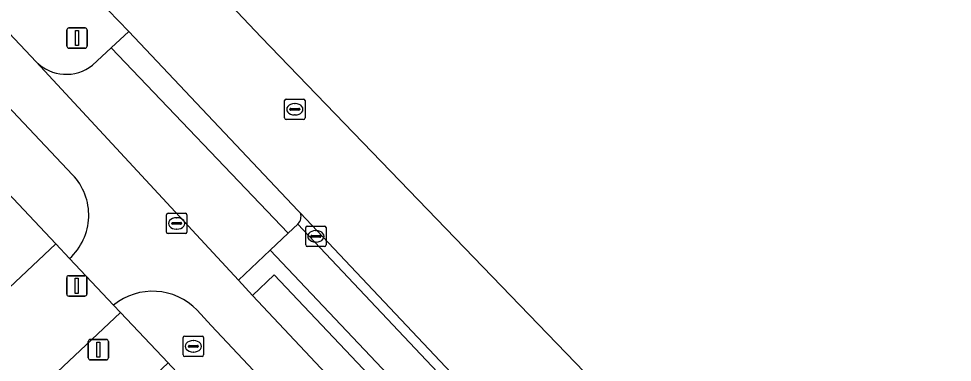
# Model space of a CAD drawing. Extents: x 162542 to 163147, y 380779 to 381521.
# Drawn here: x 162955.24 to 163001.13, y 381402.23 to 381419.12 of the extents above; entities that cross this region are included whole.
import ezdxf

# ---------------------------------------------------------------- set-up
doc = ezdxf.new("R2010")
doc.units = 0
for name, color, linetype in [('IMGEO_Afsluitpaal', 7, 'Continuous'), ('IMGEO_Berm_groen', 7, 'Continuous'), ('IMGEO_Berm_open', 7, 'Continuous'), ('IMGEO_Brandkraan', 7, 'Continuous'), ('IMGEO_Fietspad_gesloten', 7, 'Continuous'), ('IMGEO_Groenvoorziening', 7, 'Continuous'), ('IMGEO_Kolk', 7, 'Continuous'), ('IMGEO_Lichtmast', 7, 'Continuous'), ('IMGEO_Parkeervlak_open', 7, 'Continuous'), ('IMGEO_Rijbaan_lokaal_gesloten', 7, 'Continuous'), ('IMGEO_Rijbaan_lokaal_open', 7, 'Continuous'), ('IMGEO_Rioolput', 7, 'Continuous'), ('IMGEO_Voetpad_gesloten', 7, 'Continuous'), ('IMGEO_Voetpad_open', 7, 'Continuous')]:
    doc.layers.add(name, color=color, linetype=linetype)

msp = doc.modelspace()

# ---------------------------------------------------------------- linework, layer by layer
at = {"layer": 'IMGEO_Afsluitpaal'}
for p, q in [((162957.596, 381405.586), (162957.596, 381406.386)), ((162957.596, 381406.386), (162957.596, 381405.586)), ((162957.696, 381406.486), (162958.486, 381406.486)), ((162958.486, 381406.486), (162957.696, 381406.486)), ((162958.586, 381406.386), (162958.586, 381405.586)), ((162958.586, 381405.586), (162958.586, 381406.386)), ((162958.486, 381405.486), (162957.696, 381405.486)), ((162957.696, 381405.486), (162958.486, 381405.486))]:
    msp.add_line(p, q, dxfattribs=at)
msp.add_lwpolyline([(162958.016, 381406.361), (162958.166, 381406.361), (162958.166, 381405.611), (162958.016, 381405.611), (162958.016, 381406.361)], dxfattribs=at)
for centre, start, end in [((162957.696, 381406.386), 90, 180), ((162957.696, 381406.386), 90, 180), ((162958.486, 381406.386), 0, 90), ((162958.486, 381406.386), 360, 90), ((162957.696, 381405.586), 180, 270), ((162957.696, 381405.586), 180, 270), ((162958.486, 381405.586), 270, 0), ((162958.486, 381405.586), 270, 0)]:
    msp.add_arc(centre, 0.1, start, end, dxfattribs=at)
at = {"layer": 'IMGEO_Berm_groen'}
for points in [[(162954.029, 381422.008), (162952.639, 381420.664), (162956.091, 381417.005)], [(162958.865, 381416.839), (162959.784, 381417.691), (162960.647, 381418.489), (162959.133, 381420.073)]]:
    msp.add_lwpolyline(points, dxfattribs=at)
msp.add_lwpolyline([(162966.735, 381405.518), (162971.389, 381400.57), (162972.467, 381401.596), (162967.802, 381406.534)], close=True, dxfattribs=at)
msp.add_arc((162957.57, 381418.457), 2.072, 224.4739, 308.677, dxfattribs=at)
at = {"layer": 'IMGEO_Berm_open'}
msp.add_lwpolyline([(162981.223, 381393.359), (162967.597, 381407.742), (162966.037, 381406.271), (162966.735, 381405.518), (162967.802, 381406.534), (162972.467, 381401.596), (162971.389, 381400.57), (162972.014, 381399.906), (162973.089, 381400.959), (162980.715, 381392.888), (162979.592, 381391.847), (162980.205, 381391.194), (162981.335, 381392.213), (162984.324, 381389.027), (162988.083, 381385.134), (162990.12, 381386.604), (162987.769, 381386.727)], dxfattribs=at)
at = {"layer": 'IMGEO_Brandkraan'}
for p, q in [((162963.397, 381403.515), (162964.249, 381403.515)), ((162963.322, 381402.589), (162963.322, 381403.441)), ((162963.581, 381403.009), (162963.581, 381403.021)), ((162963.624, 381403.058), (162964.022, 381403.058)), ((162963.81, 381403.295), (162963.835, 381403.295)), ((162964.065, 381403.021), (162964.065, 381403.009)), ((162964.323, 381403.441), (162964.323, 381402.589)), ((162964.019, 381402.972), (162963.621, 381402.972)), ((162963.833, 381402.735), (162963.808, 381402.735)), ((162964.249, 381402.515), (162963.397, 381402.515))]:
    msp.add_line(p, q, dxfattribs=at)
for points in [[(162963.397, 381403.515), (162964.249, 381403.515)], [(162963.322, 381402.589), (162963.322, 381403.441)], [(162964.323, 381403.441), (162964.323, 381402.589)], [(162964.249, 381402.515), (162963.397, 381402.515)]]:
    msp.add_lwpolyline(points, dxfattribs=at)
for centre, radius, start, end in [((162963.399, 381403.439), 0.0765, 91.552, 178.448), ((162963.399, 381403.439), 0.0765, 91.552, 178.448), ((162964.247, 381403.439), 0.0765, 1.552, 88.448), ((162964.247, 381403.439), 0.0765, 1.552, 88.448), ((162963.621, 381403.018), 0.0403, 85.8775, 175.7526), ((162963.618, 381403.008), 0.0366, 178.938, 274.7102), ((162964.022, 381403.015), 0.043, 264.8664, 352.4533), ((162964.026, 381403.02), 0.0386, 1.7309, 96.639), ((162963.399, 381402.591), 0.0765, 181.552, 268.448), ((162963.399, 381402.591), 0.0765, 181.552, 268.448), ((162964.247, 381402.591), 0.0765, 271.552, 358.448), ((162964.247, 381402.591), 0.0765, 271.552, 358.448)]:
    msp.add_arc(centre, radius, start, end, dxfattribs=at)
for centre, major_axis, ratio, start_param, end_param in [((162963.809, 381403.015), (-0.387, 0.002), 0.722429, 4.712389, 7.853982), ((162963.834, 381403.015), (-0.39, 0.002), 0.717154, 1.570796, 4.712389)]:
    msp.add_ellipse(centre, major_axis=major_axis, ratio=ratio, start_param=start_param, end_param=end_param, dxfattribs=at)
at = {"layer": 'IMGEO_Fietspad_gesloten'}
for points in [[(162880.222, 381493.944), (162880.899, 381493.236), (162910.11, 381462.135), (162957.886, 381411.451)], [(163001.343, 381368.717), (162986.938, 381384.034), (162980.205, 381391.194), (162979.592, 381391.847), (162972.014, 381399.906), (162971.389, 381400.57), (162966.735, 381405.518), (162966.037, 381406.271), (162956.091, 381417.005), (162952.639, 381420.664), (162952.016, 381421.325), (162944.429, 381429.366), (162943.811, 381430.021), (162937.221, 381437.006), (162936.606, 381437.658), (162929.498, 381445.191), (162928.874, 381445.853)], [(162957.739, 381407.337), (162959.9, 381405.039)], [(162964.015, 381404.795), (162964.692, 381404.043), (162999.586, 381366.961), (163029.021, 381335.741), (163031.061, 381333.507), (163031.58, 381332.883)]]:
    msp.add_lwpolyline(points, dxfattribs=at)
for centre, radius, start, end in [((162955.799, 381409.466), 2.881, 312.3461, 43.561), ((162961.824, 381402.669), 3.053, 44.1354, 129.0778)]:
    msp.add_arc(centre, radius, start, end, dxfattribs=at)
at = {"layer": 'IMGEO_Groenvoorziening'}
for points in [[(162957.068, 381408.051), (162954.701, 381410.568), (162938.408, 381395.228), (162940.774, 381392.711)], [(162962.582, 381402.201), (162960.24, 381404.678), (162943.864, 381389.281), (162946.196, 381386.74)]]:
    msp.add_lwpolyline(points, close=True, dxfattribs=at)
at = {"layer": 'IMGEO_Kolk'}
for p, q in [((162969.344, 381407.996), (162969.344, 381408.848)), ((162969.419, 381408.922), (162970.271, 381408.922)), ((162969.832, 381408.702), (162969.857, 381408.702)), ((162970.345, 381408.848), (162970.345, 381407.996)), ((162969.603, 381408.416), (162969.603, 381408.428)), ((162970.041, 381408.379), (162969.643, 381408.379)), ((162969.646, 381408.465), (162970.044, 381408.465)), ((162969.855, 381408.142), (162969.83, 381408.142)), ((162970.087, 381408.428), (162970.087, 381408.416)), ((162970.271, 381407.922), (162969.419, 381407.922))]:
    msp.add_line(p, q, dxfattribs=at)
for points in [[(162969.344, 381407.996), (162969.344, 381408.848)], [(162969.419, 381408.922), (162970.271, 381408.922)], [(162970.345, 381408.848), (162970.345, 381407.996)], [(162970.271, 381407.922), (162969.419, 381407.922)]]:
    msp.add_lwpolyline(points, dxfattribs=at)
for centre, radius, start, end in [((162969.421, 381408.846), 0.0765, 91.552, 178.448), ((162969.421, 381408.846), 0.0765, 91.552, 178.448), ((162970.269, 381408.846), 0.0765, 1.552, 88.448), ((162970.269, 381408.846), 0.0765, 1.552, 88.448), ((162969.643, 381408.425), 0.0403, 85.8775, 175.7526), ((162969.64, 381408.415), 0.0366, 178.938, 274.7102), ((162970.044, 381408.422), 0.043, 264.8664, 352.4533), ((162970.048, 381408.427), 0.0386, 1.7309, 96.639), ((162969.421, 381407.998), 0.0765, 181.552, 268.448), ((162969.421, 381407.998), 0.0765, 181.552, 268.448), ((162970.269, 381407.998), 0.0765, 271.552, 358.448), ((162970.269, 381407.998), 0.0765, 271.552, 358.448)]:
    msp.add_arc(centre, radius, start, end, dxfattribs=at)
for centre, major_axis, ratio, start_param, end_param in [((162969.831, 381408.422), (-0.387, 0.002), 0.722429, 4.712389, 7.853982), ((162969.856, 381408.422), (-0.39, 0.002), 0.717154, 1.570796, 4.712389)]:
    msp.add_ellipse(centre, major_axis=major_axis, ratio=ratio, start_param=start_param, end_param=end_param, dxfattribs=at)
at = {"layer": 'IMGEO_Lichtmast'}
for p, q in [((162957.707, 381418.67), (162958.497, 381418.67)), ((162958.497, 381418.67), (162957.707, 381418.67)), ((162957.607, 381417.77), (162957.607, 381418.57)), ((162957.607, 381418.57), (162957.607, 381417.77)), ((162958.597, 381418.57), (162958.597, 381417.77)), ((162958.597, 381417.77), (162958.597, 381418.57)), ((162958.497, 381417.67), (162957.707, 381417.67)), ((162957.707, 381417.67), (162958.497, 381417.67)), ((162958.656, 381402.451), (162958.656, 381403.251)), ((162958.656, 381403.251), (162958.656, 381402.451)), ((162958.756, 381403.351), (162959.546, 381403.351)), ((162959.546, 381403.351), (162958.756, 381403.351)), ((162959.646, 381403.251), (162959.646, 381402.451)), ((162959.646, 381402.451), (162959.646, 381403.251)), ((162959.546, 381402.351), (162958.756, 381402.351)), ((162958.756, 381402.351), (162959.546, 381402.351))]:
    msp.add_line(p, q, dxfattribs=at)
for points in [[(162958.027, 381418.545), (162958.177, 381418.545), (162958.177, 381417.795), (162958.027, 381417.795), (162958.027, 381418.545)], [(162959.076, 381403.226), (162959.226, 381403.226), (162959.226, 381402.476), (162959.076, 381402.476), (162959.076, 381403.226)]]:
    msp.add_lwpolyline(points, dxfattribs=at)
for centre, start, end in [((162957.707, 381418.57), 90, 180), ((162957.707, 381418.57), 90, 180), ((162958.497, 381418.57), 0, 90), ((162958.497, 381418.57), 360, 90), ((162957.707, 381417.77), 180, 270), ((162957.707, 381417.77), 180, 270), ((162958.497, 381417.77), 270, 0), ((162958.497, 381417.77), 270, 0), ((162958.756, 381403.251), 90, 180), ((162958.756, 381403.251), 90, 180), ((162959.546, 381403.251), 0, 90), ((162959.546, 381403.251), 360, 90), ((162958.756, 381402.451), 180, 270), ((162958.756, 381402.451), 180, 270), ((162959.546, 381402.451), 270, 0), ((162959.546, 381402.451), 270, 0)]:
    msp.add_arc(centre, 0.1, start, end, dxfattribs=at)
at = {"layer": 'IMGEO_Parkeervlak_open'}
for points in [[(162991.047, 381386.293), (162969.089, 381409.559)], [(162968.953, 381409.023), (162968.485, 381408.58), (162967.597, 381407.742), (162981.223, 381393.359), (162987.332, 381386.91)], [(162968.964, 381409.033), (162968.953, 381409.023), (162990.12, 381386.604), (162990.394, 381386.59)], [(162987.769, 381386.727), (162990.12, 381386.604), (162968.953, 381409.023)]]:
    msp.add_lwpolyline(points, dxfattribs=at)
msp.add_arc((162968.609, 381409.395), 0.507, 314.3975, 18.8666, dxfattribs=at)
at = {"layer": 'IMGEO_Rijbaan_lokaal_gesloten'}
for points in [[(163141.564, 381223.918), (163141.714, 381223.722), (163141.716, 381223.732), (163143.693, 381232.736), (163074.793, 381306.702), (162967.157, 381418.214), (162963.914, 381421.653), (162887.11, 381503.092)], [(162894.784, 381488.107), (162915.056, 381466.638), (162958.147, 381421.118), (162959.133, 381420.073), (162960.647, 381418.489), (162968.965, 381409.691), (162969.089, 381409.559), (162991.047, 381386.293), (163004.055, 381372.57), (163015.298, 381360.715)]]:
    msp.add_lwpolyline(points, dxfattribs=at)
at = {"layer": 'IMGEO_Rijbaan_lokaal_open'}
msp.add_lwpolyline([(162943.819, 381389.239), (162943.864, 381389.281), (162960.24, 381404.678), (162959.9, 381405.039), (162957.739, 381407.337), (162957.068, 381408.051), (162940.774, 381392.711), (162940.694, 381392.636), (162939.806, 381392.787), (162925.674, 381379.501), (162925.9, 381379.284), (162924.124, 381377.568)], dxfattribs=at)
at = {"layer": 'IMGEO_Rioolput'}
for p, q in [((162968.31, 381414.241), (162968.31, 381415.093)), ((162968.385, 381415.167), (162969.237, 381415.167)), ((162968.798, 381414.947), (162968.823, 381414.947)), ((162969.311, 381415.093), (162969.311, 381414.241)), ((162968.569, 381414.661), (162968.569, 381414.673)), ((162969.007, 381414.624), (162968.609, 381414.624)), ((162968.612, 381414.71), (162969.01, 381414.71)), ((162969.053, 381414.673), (162969.053, 381414.661)), ((162969.237, 381414.167), (162968.385, 381414.167)), ((162968.821, 381414.387), (162968.796, 381414.387)), ((162962.502, 381408.629), (162962.502, 381409.481)), ((162962.577, 381409.555), (162963.429, 381409.555)), ((162963.503, 381409.481), (162963.503, 381408.629)), ((162962.761, 381409.049), (162962.761, 381409.061)), ((162963.199, 381409.012), (162962.801, 381409.012)), ((162962.804, 381409.098), (162963.202, 381409.098)), ((162962.99, 381409.335), (162963.015, 381409.335)), ((162963.245, 381409.061), (162963.245, 381409.049)), ((162963.429, 381408.555), (162962.577, 381408.555)), ((162963.013, 381408.775), (162962.988, 381408.775))]:
    msp.add_line(p, q, dxfattribs=at)
for points in [[(162968.31, 381414.241), (162968.31, 381415.093)], [(162968.385, 381415.167), (162969.237, 381415.167)], [(162969.311, 381415.093), (162969.311, 381414.241)], [(162969.237, 381414.167), (162968.385, 381414.167)], [(162962.502, 381408.629), (162962.502, 381409.481)], [(162962.577, 381409.555), (162963.429, 381409.555)], [(162963.503, 381409.481), (162963.503, 381408.629)], [(162963.429, 381408.555), (162962.577, 381408.555)]]:
    msp.add_lwpolyline(points, dxfattribs=at)
for centre, radius, start, end in [((162968.387, 381415.091), 0.0765, 91.552, 178.448), ((162968.387, 381415.091), 0.0765, 91.552, 178.448), ((162969.235, 381415.091), 0.0765, 1.552, 88.448), ((162969.235, 381415.091), 0.0765, 1.552, 88.448), ((162968.609, 381414.67), 0.0403, 85.8775, 175.7526), ((162968.606, 381414.66), 0.0366, 178.938, 274.7102), ((162969.01, 381414.667), 0.043, 264.8664, 352.4533), ((162969.014, 381414.672), 0.0386, 1.7309, 96.639), ((162968.387, 381414.243), 0.0765, 181.552, 268.448), ((162968.387, 381414.243), 0.0765, 181.552, 268.448), ((162969.235, 381414.243), 0.0765, 271.552, 358.448), ((162969.235, 381414.243), 0.0765, 271.552, 358.448), ((162962.579, 381409.479), 0.0765, 91.552, 178.448), ((162962.579, 381409.479), 0.0765, 91.552, 178.448), ((162963.427, 381409.479), 0.0765, 1.552, 88.448), ((162963.427, 381409.479), 0.0765, 1.552, 88.448), ((162962.801, 381409.058), 0.0403, 85.8775, 175.7526), ((162962.798, 381409.048), 0.0366, 178.938, 274.7102), ((162963.202, 381409.055), 0.043, 264.8664, 352.4533), ((162963.206, 381409.06), 0.0386, 1.7309, 96.639), ((162962.579, 381408.631), 0.0765, 181.552, 268.448), ((162962.579, 381408.631), 0.0765, 181.552, 268.448), ((162963.427, 381408.631), 0.0765, 271.552, 358.448), ((162963.427, 381408.631), 0.0765, 271.552, 358.448)]:
    msp.add_arc(centre, radius, start, end, dxfattribs=at)
for centre, major_axis, ratio, start_param, end_param in [((162968.797, 381414.667), (-0.387, 0.002), 0.722429, 4.712389, 7.853982), ((162968.822, 381414.667), (-0.39, 0.002), 0.717154, 1.570796, 4.712389), ((162962.989, 381409.055), (-0.387, 0.002), 0.722429, 4.712389, 7.853982), ((162963.014, 381409.055), (-0.39, 0.002), 0.717154, 1.570796, 4.712389)]:
    msp.add_ellipse(centre, major_axis=major_axis, ratio=ratio, start_param=start_param, end_param=end_param, dxfattribs=at)
at = {"layer": 'IMGEO_Voetpad_gesloten'}
for points in [[(162956.091, 381417.005), (162966.037, 381406.271), (162967.597, 381407.742), (162968.485, 381408.58), (162959.784, 381417.691)], [(162959.784, 381417.691), (162958.865, 381416.839)]]:
    msp.add_lwpolyline(points, dxfattribs=at)
msp.add_arc((162957.57, 381418.457), 2.072, 224.4739, 308.677, dxfattribs=at)
at = {"layer": 'IMGEO_Voetpad_open'}
for points in [[(162869.314, 381501.621), (162867.774, 381499.816), (162869.921, 381497.537), (162875.744, 381493.329), (162878.703, 381491.19), (162881.304, 381488.485), (162882.349, 381487.371), (162886.121, 381483.365), (162889.892, 381479.359), (162893.664, 381475.354), (162897.435, 381471.348), (162901.207, 381467.342), (162937.871, 381428.426), (162941.693, 381424.374), (162945.514, 381420.321), (162949.336, 381416.269), (162953.238, 381412.114), (162954.701, 381410.568), (162957.068, 381408.051), (162957.739, 381407.337)], [(162957.886, 381411.451), (162910.11, 381462.135)], [(162960.647, 381418.489), (162959.784, 381417.691), (162968.485, 381408.58), (162968.953, 381409.023), (162968.964, 381409.033)], [(162969.089, 381409.559), (162968.965, 381409.691), (162960.647, 381418.489)], [(162959.9, 381405.039), (162960.24, 381404.678), (162962.582, 381402.201), (162962.715, 381402.061), (162963.823, 381400.892), (162964.049, 381400.65), (162967.937, 381396.476), (162971.869, 381392.298), (162975.451, 381388.492), (162979.403, 381384.293), (163017.091, 381344.278)], [(163031.58, 381332.883), (163031.061, 381333.507), (163029.021, 381335.741), (162999.586, 381366.961), (162964.692, 381404.043), (162964.015, 381404.795)]]:
    msp.add_lwpolyline(points, dxfattribs=at)
for centre, radius, start, end in [((162955.799, 381409.466), 2.881, 312.3461, 43.561), ((162968.609, 381409.395), 0.507, 314.3975, 18.8666), ((162961.824, 381402.669), 3.053, 44.1354, 129.0778)]:
    msp.add_arc(centre, radius, start, end, dxfattribs=at)

doc.saveas('drawing.dxf')
